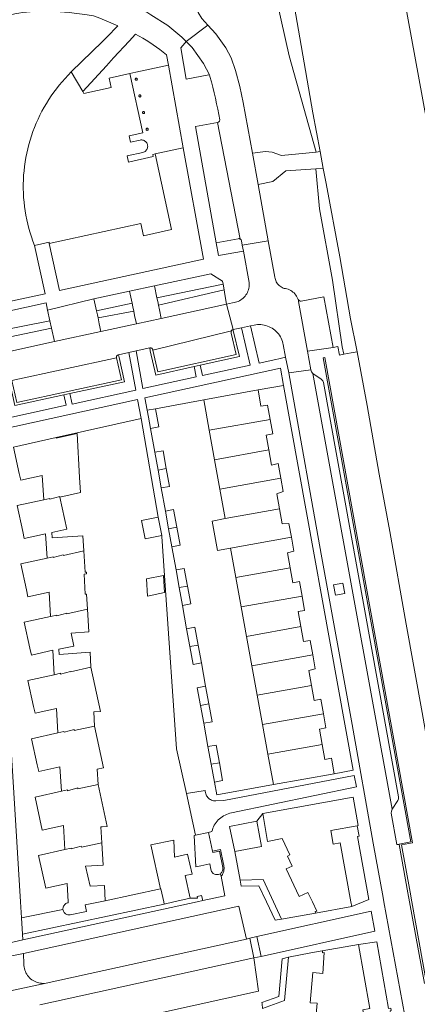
# Model space of a CAD drawing. Header units: metres. Extents: x 89888 to 94270, y 464165 to 468904.
# Tile 354 of 369: x 93169 to 93245, y 468020 to 468208. Entities that reach past the tile are written whole.
import ezdxf

# ---------------------------------------------------------------- set-up
doc = ezdxf.new("R2010")
doc.units = ezdxf.units.M
for name, color, linetype, lineweight in [('B_BEBOUWINGSGRENS_0', 251, 'CONTINUOUS', 13), ('B_TUSSENMUUR_0', 251, 'CONTINUOUS', 13), ('G_GRENS_ALGEMEEN_0', 251, 'CONTINUOUS', 13), ('T_CULTUURGRENS_0', 251, 'CONTINUOUS', 13), ('T_MUUR_30CM_LIJN_0', 251, 'CONTINUOUS', 13), ('V_WEGGRENS_0', 251, 'CONTINUOUS', 13), ('W_WATERGRENS_0', 251, 'CONTINUOUS', 13)]:
    doc.layers.add(name, color=color, linetype=linetype, lineweight=lineweight)

msp = doc.modelspace()

# ---------------------------------------------------------------- linework, layer by layer
at = {"layer": 'B_BEBOUWINGSGRENS_0'}
for p, q in [((93178.88, 468197.66), (93181.05, 468193.91)), ((93204.12, 468135.18), (93214.47, 468137.06)), ((93205.17, 468129.38), (93204.12, 468135.18)), ((93193.34, 468133.2), (93194.91, 468133.48)), ((93193.57, 468131.9), (93193.34, 468133.2)), ((93193.96, 468129.74), (93193.57, 468131.9)), ((93206.18, 468123.78), (93205.17, 468129.38)), ((93167.86, 468126.16), (93175.97, 468127.99)), ((93175.97, 468127.99), (93176, 468127.88)), ((93195.4, 468121.8), (93194.78, 468125.19)), ((93207.2, 468118.16), (93206.18, 468123.78)), ((93196.01, 468118.41), (93195.4, 468121.8)), ((93208.21, 468112.55), (93207.2, 468118.16)), ((93192.24, 468112.21), (93195.43, 468112.83)), ((93195.43, 468112.83), (93196.11, 468109.34)), ((93197.42, 468110.6), (93196.81, 468113.98)), ((93198.04, 468107.2), (93197.42, 468110.6)), ((93210.24, 468101.34), (93209.23, 468106.94)), ((93199.44, 468099.41), (93198.83, 468102.8)), ((93211.26, 468095.72), (93210.24, 468101.34)), ((93200.05, 468096.03), (93199.44, 468099.41)), ((93212.27, 468090.12), (93211.26, 468095.72)), ((93201.48, 468088.17), (93200.86, 468091.56)), ((93213.29, 468084.52), (93212.27, 468090.12)), ((93203.05, 468088.46), (93203.66, 468085.07)), ((93214.3, 468078.92), (93213.29, 468084.52)), ((93204.47, 468080.62), (93205.08, 468077.24)), ((93215.32, 468073.3), (93214.3, 468078.92)), ((93204.11, 468073.58), (93203.5, 468076.95)), ((93216.33, 468067.69), (93215.32, 468073.3)), ((93205.53, 468065.76), (93204.92, 468069.14)), ((93217.38, 468061.87), (93216.33, 468067.69)), ((93206.14, 468062.37), (93205.53, 468065.76)), ((93228.98, 468063.95), (93217.38, 468061.87)), ((93215.35, 468056.39), (93232.57, 468059.48)), ((93202.57, 468052.22), (93205.03, 468052.75)), ((93205.03, 468052.75), (93205.81, 468049.22)), ((93185.36, 468039.73), (93184.4, 468039.53)), ((93196.6, 468039.11), (93196.51, 468039.53)), ((93198.44, 468039.53), (93196.6, 468039.11)), ((93201.51, 468040.23), (93198.44, 468039.53)), ((93232.15, 468039.53), (93232.31, 468038.64)), ((93232.31, 468038.64), (93225.41, 468037.39)), ((93226.71, 468030.18), (93233.62, 468031.41))]:
    msp.add_line(p, q, dxfattribs=at)
for points in [[(93171.87, 468164.61), (93171.57, 468165.41), (93171.29, 468166.21), (93171.03, 468167.03), (93170.8, 468167.85), (93170.58, 468168.67), (93170.4, 468169.5), (93170.23, 468170.34), (93170.09, 468171.18), (93169.97, 468172.02), (93169.87, 468172.87), (93169.8, 468173.72), (93169.75, 468174.57), (93169.73, 468175.42), (93169.73, 468176.27), (93169.75, 468177.12), (93169.8, 468177.98), (93169.87, 468178.83), (93169.97, 468179.67), (93170.09, 468180.52), (93170.23, 468181.36), (93170.39, 468182.19), (93170.58, 468183.02), (93170.79, 468183.85), (93171.03, 468184.67), (93171.28, 468185.48), (93171.56, 468186.29), (93171.87, 468187.08), (93172.19, 468187.87), (93172.54, 468188.65), (93172.9, 468189.42), (93173.29, 468190.18), (93173.7, 468190.92), (93174.13, 468191.66), (93174.58, 468192.38), (93175.05, 468193.09), (93175.54, 468193.79), (93176.05, 468194.47), (93176.58, 468195.14), (93177.13, 468195.79), (93177.7, 468196.43), (93178.28, 468197.05), (93178.88, 468197.66)], [(93181.05, 468193.91), (93181.25, 468193.55), (93186.49, 468194.69), (93186.1, 468196.5), (93190.01, 468197.35)], [(93190.01, 468197.35), (93192.48, 468186.06), (93189.88, 468185.49), (93189.96, 468185.15), (93190.15, 468184.27), (93191.98, 468184.67), (93192.14, 468184.7), (93192.3, 468184.7), (93192.46, 468184.68), (93192.62, 468184.64), (93192.77, 468184.57), (93192.91, 468184.49), (93193.04, 468184.39), (93193.16, 468184.27), (93193.25, 468184.13), (93193.33, 468183.99), (93193.38, 468183.84), (93193.42, 468183.67), (93193.43, 468183.51), (93193.42, 468183.35), (93193.39, 468183.19), (93193.34, 468183.03), (93193.26, 468182.89), (93193.17, 468182.75), (93193.06, 468182.63), (93192.93, 468182.53), (93192.8, 468182.44), (93192.65, 468182.37), (93192.49, 468182.33), (93189.52, 468181.68), (93189.78, 468180.48), (93194.5, 468181.52), (93194.41, 468181.94), (93194.83, 468182.03)], [(93191.42, 468196.37), (93191.37, 468196.42), (93191.32, 468196.45), (93191.26, 468196.46), (93191.19, 468196.45), (93191.14, 468196.42), (93191.09, 468196.37), (93191.07, 468196.32), (93191.06, 468196.26), (93191.07, 468196.19), (93191.09, 468196.14), (93191.14, 468196.09), (93191.19, 468196.07), (93191.26, 468196.06), (93191.32, 468196.07), (93191.37, 468196.09), (93191.42, 468196.14), (93191.45, 468196.19), (93191.46, 468196.26)], [(93191.46, 468196.26), (93191.45, 468196.32), (93191.42, 468196.37)], [(93191.75, 468193.08), (93191.76, 468193.02), (93191.79, 468192.96), (93191.83, 468192.92), (93191.89, 468192.89), (93191.95, 468192.88), (93192.01, 468192.89), (93192.07, 468192.92), (93192.11, 468192.96), (93192.14, 468193.02), (93192.15, 468193.08), (93192.14, 468193.14), (93192.11, 468193.2), (93192.07, 468193.24), (93192.01, 468193.27), (93191.95, 468193.28), (93191.89, 468193.27), (93191.83, 468193.24), (93191.79, 468193.2)], [(93191.79, 468193.2), (93191.76, 468193.14), (93191.75, 468193.08)], [(93192.84, 468189.91), (93192.83, 468189.97), (93192.8, 468190.02), (93192.76, 468190.07), (93192.71, 468190.1), (93192.64, 468190.11), (93192.58, 468190.1), (93192.52, 468190.07), (93192.48, 468190.02), (93192.45, 468189.97), (93192.44, 468189.91), (93192.45, 468189.84), (93192.48, 468189.79), (93192.52, 468189.74), (93192.58, 468189.72), (93192.64, 468189.71), (93192.71, 468189.72), (93192.76, 468189.74), (93192.8, 468189.79)], [(93192.8, 468189.79), (93192.83, 468189.84), (93192.84, 468189.91)], [(93193.5, 468186.85), (93193.45, 468186.89), (93193.4, 468186.92), (93193.34, 468186.93), (93193.27, 468186.92), (93193.22, 468186.89), (93193.17, 468186.85), (93193.15, 468186.79), (93193.14, 468186.73), (93193.15, 468186.67), (93193.17, 468186.61), (93193.22, 468186.57), (93193.27, 468186.54), (93193.34, 468186.53), (93193.4, 468186.54), (93193.45, 468186.57), (93193.5, 468186.61), (93193.53, 468186.67), (93193.54, 468186.73)], [(93193.54, 468186.73), (93193.53, 468186.79), (93193.5, 468186.85)], [(93194.83, 468182.03), (93197.97, 468167.63), (93192.62, 468166.46), (93192.11, 468168.81), (93174.67, 468165)], [(93174.67, 468165), (93174.63, 468165.22), (93171.87, 468164.61)], [(93214.47, 468137.06), (93215.01, 468133.99), (93216.26, 468134.2), (93216.76, 468131.45)], [(93194.91, 468133.48), (93195.53, 468130.03), (93193.96, 468129.74)], [(93216.76, 468131.45), (93217.25, 468128.7), (93216.01, 468128.48), (93216.52, 468125.63)], [(93176, 468127.88), (93179.98, 468128.78), (93180.42, 468120.41), (93180.6, 468117.51), (93176.71, 468116.66)], [(93173.62, 468116.16), (93173.34, 468120.77), (93169.24, 468119.87), (93168.95, 468121.18), (93167.86, 468126.16)], [(93194.78, 468125.19), (93196.36, 468125.47), (93196.97, 468122.08)], [(93216.52, 468125.63), (93217.04, 468122.76), (93218.28, 468123.04), (93218.79, 468120.23)], [(93196.97, 468122.08), (93197.58, 468118.69), (93196.01, 468118.41)], [(93218.79, 468120.23), (93219.24, 468117.69), (93218.04, 468117.26), (93218.55, 468114.4)], [(93174.26, 468105.03), (93173.98, 468109.67), (93169.92, 468108.77), (93169.63, 468110.09), (93168.55, 468115.05), (93173.62, 468116.16)], [(93176.71, 468116.66), (93178.05, 468110.53), (93175.14, 468109.89), (93175.2, 468108.91), (93181.1, 468109.3), (93181.27, 468106.4)], [(93196.81, 468113.98), (93198.38, 468114.27), (93198.99, 468110.9)], [(93218.55, 468114.4), (93219.07, 468111.54), (93220.34, 468111.65), (93220.81, 468109.02)], [(93209.23, 468106.94), (93206.76, 468106.45), (93205.74, 468112.08), (93208.21, 468112.55)], [(93196.11, 468109.34), (93192.93, 468108.72), (93192.24, 468112.21)], [(93198.99, 468110.9), (93199.61, 468107.49), (93198.04, 468107.2)], [(93220.81, 468109.02), (93221.29, 468106.38), (93220.06, 468106.06), (93220.58, 468103.18)], [(93174.93, 468093.92), (93174.65, 468098.56), (93170.6, 468097.66), (93170.31, 468098.98), (93169.23, 468103.95), (93174.26, 468105.03)], [(93181.27, 468106.4), (93181.54, 468102.32), (93181.76, 468102.33), (93181.78, 468102.01), (93181.31, 468101.98), (93181.53, 468098.17), (93181.77, 468098.19), (93181.95, 468095.28)], [(93198.83, 468102.8), (93200.41, 468103.08), (93201.02, 468099.7)], [(93220.58, 468103.18), (93221.1, 468100.33), (93222.34, 468100.56), (93222.85, 468097.8)], [(93193.22, 468101.08), (93193.4, 468097.8), (93196.66, 468098.48), (93196.44, 468101.72), (93193.22, 468101.08)], [(93201.02, 468099.7), (93201.63, 468096.31), (93200.05, 468096.03)], [(93222.85, 468097.8), (93223.34, 468095.05), (93222.1, 468094.84), (93222.61, 468091.97)], [(93175.61, 468082.81), (93175.34, 468087.46), (93171.27, 468086.56), (93170.98, 468087.88), (93169.91, 468092.84), (93174.93, 468093.92)], [(93181.95, 468095.28), (93182.24, 468091.01), (93178.86, 468090.71)], [(93200.86, 468091.56), (93202.44, 468091.85), (93203.05, 468088.46)], [(93222.61, 468091.97), (93223.13, 468089.12), (93224.38, 468089.35), (93224.88, 468086.59)], [(93178.86, 468090.71), (93179.39, 468088.28), (93176.5, 468087.68), (93176.56, 468086.68), (93182.45, 468087.09), (93182.62, 468084.23)], [(93203.66, 468085.07), (93202.09, 468084.78), (93201.48, 468088.17)], [(93224.88, 468086.59), (93225.36, 468083.91), (93224.12, 468083.63), (93224.64, 468080.77)], [(93182.62, 468084.23), (93184.44, 468075.83), (93183.15, 468075.74), (93183.32, 468073)], [(93176.32, 468071.72), (93176.05, 468076.36), (93171.97, 468075.46), (93171.68, 468076.77), (93170.61, 468081.74), (93175.61, 468082.81)], [(93203.5, 468076.95), (93202.89, 468080.34), (93204.47, 468080.62)], [(93224.64, 468080.77), (93225.16, 468077.91), (93226.41, 468078.13), (93226.91, 468075.37)], [(93205.08, 468077.24), (93205.69, 468073.86), (93204.11, 468073.58)], [(93226.91, 468075.37), (93227.4, 468072.67), (93226.15, 468072.43), (93226.67, 468069.54)], [(93183.32, 468073), (93185.04, 468065.09), (93183.82, 468064.82), (93184, 468061.91)], [(93176.99, 468060.6), (93176.71, 468065.24), (93172.66, 468064.35), (93172.37, 468065.66), (93171.29, 468070.62), (93176.32, 468071.72)], [(93204.92, 468069.14), (93206.49, 468069.42), (93207.1, 468066.04)], [(93226.67, 468069.54), (93227.19, 468066.69), (93228.44, 468066.92), (93228.98, 468063.95)], [(93207.1, 468066.04), (93207.71, 468062.66), (93206.14, 468062.37)], [(93184, 468061.91), (93185.73, 468053.91), (93184.77, 468053.83), (93184.5, 468053.81), (93184.68, 468050.8)], [(93177.67, 468049.51), (93177.4, 468054.1), (93173.35, 468053.22), (93171.97, 468059.5), (93176.99, 468060.6)], [(93232.57, 468059.48), (93233.55, 468054.07), (93233.38, 468054.04)], [(93220.51, 468048.48), (93219.06, 468051.58), (93216.28, 468051.06), (93215.35, 468056.39)], [(93233.38, 468054.04), (93228.33, 468053.12), (93228.8, 468050.52), (93230.12, 468050.75), (93232.15, 468039.53)], [(93184.68, 468050.8), (93184.95, 468046.54), (93181.6, 468046.34), (93182.45, 468042.51), (93185.18, 468042.65), (93185.36, 468039.73)], [(93195.9, 468042.03), (93194.04, 468050.37), (93198.42, 468051.32)], [(93198.42, 468051.32), (93198.56, 468048.06), (93201.05, 468048.61), (93201.9, 468044.82), (93200.56, 468044.53), (93201.51, 468040.23)], [(93207.23, 468044.88), (93207.09, 468044.81), (93206.94, 468044.76), (93206.79, 468044.73), (93206.64, 468044.72), (93206.48, 468044.72), (93206.33, 468044.75), (93206.18, 468044.8), (93206.04, 468044.87), (93205.91, 468044.96), (93205.8, 468045.06), (93205.7, 468045.18), (93205.61, 468045.31), (93205.55, 468045.45), (93205.5, 468045.6), (93205.47, 468045.75), (93205.25, 468046.77), (93203.57, 468046.4), (93202.63, 468046.2), (93202.32, 468052.17), (93202.57, 468052.22)], [(93178.3, 468039.53), (93178.09, 468043.03), (93174.03, 468042.13), (93172.64, 468048.39), (93177.67, 468049.51)], [(93205.81, 468049.22), (93205.87, 468048.92), (93207.09, 468049.18), (93207.76, 468046.08), (93207.78, 468045.93), (93207.77, 468045.77), (93207.75, 468045.62), (93207.71, 468045.47), (93207.65, 468045.33), (93207.56, 468045.2), (93207.46, 468045.08), (93207.35, 468044.97), (93207.23, 468044.88)], [(93224.83, 468039.53), (93223.95, 468041.34), (93222.28, 468040.57), (93219.81, 468045.82), (93220.96, 468046.36), (93220.06, 468048.27), (93220.51, 468048.48)], [(93196.51, 468039.53), (93195.95, 468042.04), (93195.9, 468042.03)], [(93177.29, 468038.1), (93177.29, 468038.26), (93177.31, 468038.42), (93177.35, 468038.58), (93177.41, 468038.73), (93177.5, 468038.87), (93177.6, 468038.99), (93177.72, 468039.1), (93177.85, 468039.2), (93177.99, 468039.27), (93178.15, 468039.32), (93178.31, 468039.35), (93178.3, 468039.53)], [(93184.4, 468039.53), (93181.51, 468038.95), (93181.75, 468037.73), (93178.68, 468037.08), (93178.52, 468037.06), (93178.36, 468037.06), (93178.2, 468037.08), (93178.04, 468037.13), (93177.9, 468037.2), (93177.76, 468037.28), (93177.64, 468037.39), (93177.53, 468037.51), (93177.44, 468037.64), (93177.37, 468037.78), (93177.32, 468037.94), (93177.29, 468038.1)], [(93225.41, 468037.39), (93225.35, 468037.72), (93225.69, 468037.78), (93224.83, 468039.53)], [(93226.03, 468018.07), (93225.52, 468018.11), (93225.71, 468020.21), (93224.42, 468020.32), (93224.93, 468026.08), (93226.78, 468025.91), (93227.09, 468029.91), (93226.77, 468029.85), (93226.72, 468030.13), (93226.71, 468030.18)], [(93233.62, 468031.41), (93235.78, 468019.23), (93234.44, 468018.99), (93234.9, 468016.38), (93239.88, 468017.26)]]:
    msp.add_lwpolyline(points, dxfattribs=at)
at = {"layer": 'B_TUSSENMUUR_0'}
for p, q in [((93205.17, 468129.38), (93216.76, 468131.45)), ((93206.18, 468123.78), (93216.52, 468125.63)), ((93195.4, 468121.8), (93196.97, 468122.08)), ((93207.2, 468118.16), (93218.79, 468120.23)), ((93208.21, 468112.55), (93218.55, 468114.4)), ((93197.42, 468110.6), (93198.99, 468110.9)), ((93209.23, 468106.94), (93220.81, 468109.02)), ((93210.24, 468101.34), (93220.58, 468103.18)), ((93199.44, 468099.41), (93201.02, 468099.7)), ((93211.26, 468095.72), (93222.85, 468097.8)), ((93212.27, 468090.12), (93222.61, 468091.97)), ((93201.48, 468088.17), (93203.05, 468088.46)), ((93213.29, 468084.52), (93224.88, 468086.59)), ((93214.3, 468078.92), (93224.64, 468080.77)), ((93203.5, 468076.95), (93205.08, 468077.24)), ((93215.32, 468073.3), (93226.91, 468075.37)), ((93216.33, 468067.69), (93226.67, 468069.54)), ((93205.53, 468065.76), (93207.1, 468066.04))]:
    msp.add_line(p, q, dxfattribs=at)
for points in [[(93173.62, 468116.16), (93174.76, 468116.41), (93174.77, 468116.27), (93176.68, 468116.78), (93176.71, 468116.66)], [(93174.26, 468105.03), (93175.44, 468105.29), (93175.45, 468105.15), (93177.34, 468105.66), (93177.37, 468105.55), (93181.27, 468106.4)], [(93174.93, 468093.92), (93176.12, 468094.18), (93176.12, 468094.04), (93178.02, 468094.55), (93178.04, 468094.43), (93181.95, 468095.28)], [(93175.61, 468082.81), (93176.81, 468083.08), (93176.82, 468082.93), (93178.71, 468083.44), (93178.73, 468083.35), (93182.62, 468084.23)], [(93176.32, 468071.72), (93177.48, 468071.98), (93177.49, 468071.84), (93179.41, 468072.35), (93179.45, 468072.17), (93183.32, 468073)], [(93176.99, 468060.6), (93178.17, 468060.86), (93178.18, 468060.72), (93180.1, 468061.24), (93180.13, 468061.07), (93184, 468061.91)], [(93184.68, 468050.8), (93180.81, 468049.97), (93180.78, 468050.14), (93178.86, 468049.63), (93178.85, 468049.77), (93177.67, 468049.51)]]:
    msp.add_lwpolyline(points, dxfattribs=at)
at = {"layer": 'G_GRENS_ALGEMEEN_0'}
msp.add_line((93194.83, 468182.03), (93200.21, 468183.21), dxfattribs=at)
at = {"layer": 'T_CULTUURGRENS_0'}
for p, q in [((93211.3, 468165.49), (93211.45, 468164.68)), ((93211.45, 468164.68), (93211.66, 468163.53)), ((93207.8, 468157.2), (93195.2, 468154.6)), ((93207.99, 468156.13), (93195.48, 468153.23)), ((93207.8, 468157.2), (93207.99, 468156.13)), ((93190.47, 468153.59), (93183.68, 468152.15)), ((93190.77, 468152.1), (93183.97, 468150.79)), ((93174.81, 468150.25), (93175.11, 468148.84)), ((93209.72, 468148.56), (93211.29, 468148.89)), ((93187.9, 468143.79), (93189.84, 468144.22)), ((93191.23, 468144.52), (93193.81, 468145.09)), ((93193.81, 468145.09), (93193.93, 468144.55)), ((93219.72, 468143.29), (93218.43, 468143.01)), ((93207.41, 468044.4), (93207.23, 468044.88)), ((93169.57, 468033.36), (93196.6, 468039.11)), ((93202.84, 468039.53), (93169.64, 468032.29)), ((93203.93, 468039.77), (93202.84, 468039.53)), ((93169.74, 468029.71), (93210.78, 468038.69)), ((93210.78, 468038.69), (93212.23, 468032.43)), ((93169.64, 468032.29), (93169.57, 468033.36)), ((93212.23, 468032.43), (93174.09, 468024.04)), ((93213.63, 468028.84), (93214.53, 468022.49)), ((93214.53, 468022.49), (93170.77, 468012.9))]:
    msp.add_line(p, q, dxfattribs=at)
for points in [[(93206.51, 468165.11), (93210.69, 468165.88), (93210.77, 468165.9), (93210.85, 468165.9), (93210.93, 468165.88), (93211.01, 468165.86), (93211.08, 468165.82)], [(93211.66, 468163.53), (93206.95, 468162.69), (93206.51, 468165.11)], [(93211.08, 468165.82), (93211.15, 468165.77), (93211.2, 468165.71), (93211.25, 468165.65), (93211.28, 468165.57), (93211.3, 468165.49)], [(93190.47, 468153.59), (93190.61, 468152.88), (93190.77, 468152.1)], [(93195.48, 468153.23), (93195.34, 468153.9), (93195.2, 468154.6)], [(93183.97, 468150.79), (93183.85, 468151.36), (93183.68, 468152.15)], [(93174.81, 468150.25), (93158.97, 468147.13), (93136.23, 468141.82), (93136.29, 468140.68), (93175.11, 468148.84)], [(93211.29, 468148.89), (93212.94, 468141.81), (93203.85, 468139.82), (93203.43, 468141.78)], [(93203.43, 468141.78), (93210.92, 468143.42), (93209.75, 468148.41), (93209.72, 468148.56)], [(93213.05, 468149.27), (93213.72, 468149.41), (93214.04, 468149.47), (93214.36, 468149.51), (93214.68, 468149.52), (93215.01, 468149.51), (93215.33, 468149.47), (93215.65, 468149.42), (93215.96, 468149.34), (93216.27, 468149.24), (93216.57, 468149.12), (93216.86, 468148.98), (93217.14, 468148.82), (93217.41, 468148.64), (93217.67, 468148.44), (93217.91, 468148.22), (93218.13, 468147.99), (93218.34, 468147.74), (93218.54, 468147.48), (93218.71, 468147.21), (93218.86, 468146.92), (93218.99, 468146.63), (93219.1, 468146.33), (93219.2, 468146.01), (93219.26, 468145.7), (93219.72, 468143.29)], [(93218.43, 468143.01), (93217.87, 468142.89), (93214.7, 468142.2), (93213.05, 468149.27)], [(93189.84, 468144.22), (93191.17, 468137.05), (93179.04, 468134.39), (93178.62, 468136.37)], [(93202.26, 468141.52), (93202.68, 468139.56), (93192.52, 468137.34), (93191.23, 468144.52)], [(93193.93, 468144.55), (93194.96, 468139.91), (93202.26, 468141.52)], [(93178.62, 468136.37), (93189.01, 468138.63), (93188.01, 468143.28), (93187.9, 468143.79)], [(93167.09, 468138.75), (93168.09, 468134.08), (93177.44, 468136.11)], [(93177.44, 468136.11), (93177.88, 468134.14), (93163.49, 468130.99)], [(93205.81, 468049.22), (93207.32, 468049.53), (93207.86, 468046.73)], [(93207.86, 468046.73), (93207.93, 468046.51), (93207.97, 468046.29), (93207.99, 468046.07), (93207.99, 468045.84), (93207.96, 468045.61), (93207.92, 468045.39), (93207.86, 468045.18), (93207.77, 468044.97), (93207.67, 468044.77), (93207.55, 468044.57), (93207.41, 468044.4)], [(93201.51, 468040.23), (93202.9, 468040.23), (93202.84, 468040.53), (93203.68, 468040.73), (93203.93, 468039.77)], [(93174.09, 468024.04), (93173.8, 468024.01), (93173.52, 468024), (93173.23, 468024.02), (93172.94, 468024.05), (93172.66, 468024.11), (93172.38, 468024.19), (93172.11, 468024.29), (93171.85, 468024.41), (93171.6, 468024.55), (93171.36, 468024.71), (93171.13, 468024.89), (93170.92, 468025.09), (93170.73, 468025.3), (93170.55, 468025.52), (93170.38, 468025.76), (93170.24, 468026.01), (93170.12, 468026.27), (93170.02, 468026.54), (93169.93, 468026.82), (93169.88, 468027.1), (93169.84, 468027.38), (93169.82, 468027.67), (93169.74, 468029.71)], [(93172.9, 468019.93), (93213.09, 468028.72), (93213.63, 468028.84)]]:
    msp.add_lwpolyline(points, dxfattribs=at)
at = {"layer": 'T_MUUR_30CM_LIJN_0'}
for p, q in [((93173.88, 468155.41), (93171.87, 468164.61)), ((93204.12, 468135.18), (93194.91, 468133.48)), ((93175.97, 468127.99), (93192.16, 468131.65)), ((93210.02, 468049.15), (93211.06, 468043.66)), ((93215.41, 468043.81), (93217.39, 468039.53)), ((93195.9, 468042.03), (93185.36, 468039.73)), ((93217.39, 468039.53), (93218.91, 468036.25)), ((93218.91, 468036.25), (93223.24, 468037.01)), ((93220.25, 468029.01), (93224.55, 468029.82)), ((93219.53, 468020.73), (93220.25, 468029.01))]:
    msp.add_line(p, q, dxfattribs=at)
for points in [[(93185.65, 468204.26), (93184.85, 468203.47), (93178.88, 468197.66)], [(93214.21, 468054.94), (93215.1, 468050.06), (93210.02, 468049.15)]]:
    msp.add_lwpolyline(points, dxfattribs=at)
at = {"layer": 'V_WEGGRENS_0'}
for p, q in [((93187.76, 468206.45), (93185.65, 468204.26)), ((93200.76, 468203.43), (93204.92, 468206.59)), ((93189.89, 468203.55), (93191.1, 468204.86)), ((93197, 468200.91), (93197.38, 468198.96)), ((93197.38, 468198.96), (93200.21, 468183.21)), ((93211.08, 468165.82), (93206.74, 468188.01)), ((93200.21, 468183.21), (93204.04, 468161.99)), ((93214.48, 468176.24), (93213.4, 468182.17)), ((93225.52, 468182.39), (93226.28, 468182.47)), ((93226.88, 468179.29), (93225.45, 468179.19)), ((93216.42, 468165.5), (93214.48, 468176.24)), ((93176.63, 468156.01), (93174.67, 468165)), ((93211.45, 468164.68), (93216.42, 468165.5)), ((93204.04, 468161.99), (93176.63, 468156.01)), ((93194.72, 468156.9), (93205.47, 468159.21)), ((93205.47, 468159.21), (93207.69, 468157.82)), ((93207.69, 468157.82), (93207.8, 468157.2)), ((93183.19, 468154.4), (93189.99, 468155.89)), ((93189.99, 468155.89), (93194.72, 468156.9)), ((93189.99, 468155.89), (93190.47, 468153.59)), ((93195.2, 468154.6), (93194.72, 468156.9)), ((93207.99, 468156.13), (93208.15, 468155.23)), ((93174.37, 468152.29), (93183.19, 468154.4)), ((93183.68, 468152.15), (93183.19, 468154.4)), ((93208.15, 468155.23), (93208.47, 468153.42)), ((93174.37, 468152.29), (93174.81, 468150.25)), ((93208.47, 468153.42), (93196.01, 468150.71)), ((93208.47, 468153.42), (93209.72, 468148.56)), ((93191.27, 468149.68), (93196.01, 468150.71)), ((93175.11, 468148.84), (93175.67, 468146.28)), ((93175.67, 468146.28), (93184.53, 468148.21)), ((93191.27, 468149.68), (93184.53, 468148.21)), ((93209.39, 468148.32), (93194.44, 468144.67)), ((93211.29, 468148.89), (93213.05, 468149.27)), ((93175.67, 468146.28), (93165.63, 468144.1)), ((93189.84, 468144.22), (93191.23, 468144.52)), ((93223.91, 468144.43), (93228.77, 468145.17)), ((93224.55, 468140.87), (93223.91, 468144.43)), ((93167.57, 468138.86), (93187.51, 468143.17)), ((93219.72, 468143.29), (93220.3, 468140.33)), ((93226.89, 468143.16), (93227.19, 468143.22)), ((93230.81, 468143.87), (93229.97, 468143.72)), ((93192.92, 468135.58), (93218.74, 468141.24)), ((93203.43, 468141.78), (93202.26, 468141.52)), ((93218.74, 468141.24), (93219.33, 468137.94)), ((93220.3, 468140.33), (93224.55, 468140.87)), ((93224.92, 468140.19), (93240.02, 468057.18)), ((93219.33, 468137.94), (93214.47, 468137.06)), ((93219.33, 468137.94), (93232.61, 468064.6)), ((93163.6, 468129.15), (93191.51, 468135.27)), ((93178.62, 468136.37), (93177.44, 468136.11)), ((93191.51, 468135.27), (93192.16, 468131.65)), ((93193.34, 468133.2), (93192.92, 468135.58)), ((93192.16, 468131.65), (93195.43, 468112.83)), ((93194.78, 468125.19), (93193.96, 468129.74)), ((93169.19, 468039.53), (93163.83, 468125.33)), ((93196.81, 468113.98), (93196.01, 468118.41)), ((93198.83, 468102.8), (93198.04, 468107.2)), ((93200.86, 468091.56), (93200.05, 468096.03)), ((93204.47, 468080.62), (93203.66, 468085.07)), ((93204.92, 468069.14), (93204.11, 468073.58)), ((93232.61, 468064.6), (93228.98, 468063.95)), ((93233.19, 468061.42), (93232.79, 468063.59)), ((93200.8, 468060.15), (93202.57, 468052.22)), ((93214.21, 468054.94), (93215.35, 468056.39)), ((93209.05, 468053.89), (93214.21, 468054.94)), ((93205.03, 468052.75), (93205.68, 468052.94)), ((93209.05, 468053.89), (93210.02, 468049.15)), ((93238.28, 468040.39), (93236.4, 468050.69)), ((93240.89, 468050.47), (93241.35, 468050.44)), ((93207.41, 468044.4), (93208.12, 468040.68)), ((93211.06, 468043.66), (93215.41, 468043.81)), ((93211.27, 468042.51), (93211.06, 468043.66)), ((93214.64, 468042.61), (93211.27, 468042.51)), ((93216.09, 468039.53), (93214.64, 468042.61)), ((93243.44, 468041.36), (93243.77, 468039.53)), ((93169.38, 468036.5), (93169.19, 468039.53)), ((93208.12, 468040.68), (93203.93, 468039.77)), ((93234.47, 468039.53), (93232.31, 468038.64)), ((93235.59, 468040), (93234.47, 468039.53)), ((93238.44, 468039.53), (93238.28, 468040.39)), ((93242.4, 468017.84), (93238.44, 468039.53)), ((93246.16, 468023.96), (93243.33, 468039.53)), ((93243.77, 468039.53), (93246.55, 468024.02)), ((93169.38, 468036.5), (93177.29, 468038.1)), ((93214.22, 468032.93), (93236, 468037.76)), ((93225.41, 468037.39), (93223.24, 468037.01)), ((93236, 468037.76), (93236.7, 468033.94)), ((93169.57, 468033.36), (93169.38, 468036.5)), ((93236.7, 468033.94), (93215.03, 468029.13)), ((93165.82, 468031.41), (93169.64, 468032.29)), ((93212.92, 468032.6), (93212.23, 468032.43)), ((93214.22, 468032.93), (93212.92, 468032.6)), ((93213.63, 468028.84), (93212.92, 468032.6)), ((93215.03, 468029.13), (93214.22, 468032.93)), ((93233.62, 468031.41), (93237.07, 468031.89)), ((93169.74, 468029.71), (93165.96, 468028.91)), ((93224.55, 468029.82), (93226.71, 468030.18)), ((93215.03, 468029.13), (93213.63, 468028.84)), ((93174.09, 468024.04), (93163.24, 468021.69)), ((93215.22, 468020.1), (93215.19, 468020.39)), ((93219.53, 468020.73), (93215.29, 468019.24)), ((93215.29, 468019.24), (93215.22, 468020.1))]:
    msp.add_line(p, q, dxfattribs=at)
for points in [[(93186.56, 468399.83), (93185.45, 468399.57), (93184.58, 468398.79), (93184.34, 468397.48), (93184.47, 468396.22), (93184.97, 468394.13), (93189.59, 468368.15), (93195.64, 468338.01), (93200.28, 468311.17), (93205.56, 468282.14), (93208.72, 468265.81), (93211.03, 468253.86), (93213.61, 468237.82), (93215.49, 468227.27), (93217.32, 468214.35), (93220.36, 468200.73), (93225.52, 468182.39)], [(93204.92, 468206.59), (93203.77, 468207.86), (93203.05, 468208.99), (93202.68, 468209.86), (93202.45, 468211.05), (93202.42, 468212.03), (93202.58, 468212.88), (93202.92, 468213.76)], [(93188.72, 468211.38), (93189.51, 468211.03), (93190.28, 468210.67), (93191.05, 468210.28), (93191.81, 468209.88), (93192.56, 468209.46), (93193.3, 468209.02), (93194.03, 468208.56), (93197.25, 468206.53), (93199.91, 468204.28), (93200.76, 468203.43)], [(93145.24, 468203.67), (93168.11, 468208.71), (93168.85, 468208.84), (93169.59, 468208.96), (93170.33, 468209.06), (93171.07, 468209.13), (93171.82, 468209.19), (93172.56, 468209.22), (93173.31, 468209.24), (93173.4, 468209.24), (93173.49, 468209.24), (93173.57, 468209.23), (93173.66, 468209.23), (93173.74, 468209.23), (93175, 468209.22), (93178.44, 468208.97), (93181.87, 468208.57), (93183.13, 468208.32), (93184.34, 468207.91), (93187.76, 468206.45)], [(93213.4, 468182.17), (93211.65, 468191.86), (93210.97, 468194.91), (93210.16, 468197.92), (93209.32, 468200.35), (93208.33, 468202.28), (93206.43, 468204.92), (93204.92, 468206.59)], [(93191.1, 468204.86), (93191.8, 468204.5), (93192.49, 468204.11), (93193.17, 468203.71), (93193.84, 468203.28), (93194.5, 468202.84), (93195.14, 468202.39), (93195.77, 468201.91), (93196.39, 468201.42), (93197, 468200.91)], [(93181.05, 468193.91), (93185.58, 468198.85), (93186.94, 468200.33), (93189.89, 468203.55)], [(93199.72, 468202.22), (93200.51, 468203.16), (93200.76, 468203.43)], [(93200.76, 468203.43), (93201.91, 468202.3), (93204.08, 468199.28), (93205.18, 468197.1)], [(93205.18, 468197.1), (93205.11, 468197.09), (93200.78, 468196.25), (93199.72, 468202.22)], [(93197.38, 468198.96), (93191.19, 468197.61), (93190.01, 468197.35)], [(93205.18, 468197.1), (93205.26, 468196.83), (93205.28, 468196.78), (93205.57, 468195.76), (93205.85, 468194.73), (93206.11, 468193.69), (93206.35, 468192.65), (93206.57, 468191.61), (93206.77, 468190.56), (93207.15, 468188.56), (93207.16, 468188.47), (93207.14, 468188.37), (93207.11, 468188.28), (93207.06, 468188.2), (93207, 468188.13), (93206.92, 468188.07), (93206.83, 468188.03), (93206.74, 468188.01)], [(93206.74, 468188.01), (93202.55, 468187.24), (93206.51, 468165.11)], [(93225.52, 468182.39), (93218.92, 468181.72), (93217.17, 468182.36), (93215.91, 468182.53), (93213.4, 468182.17)], [(93214.48, 468176.24), (93217.27, 468176.77), (93219.73, 468178.79), (93225.45, 468179.19)], [(93225.45, 468179.19), (93226.19, 468171.57), (93228.62, 468157.98), (93230.52, 468145.26), (93230.81, 468143.87)], [(93222.15, 468154.23), (93222.11, 468154.31), (93222.04, 468154.46), (93221.94, 468154.7), (93221.81, 468154.93), (93221.67, 468155.15), (93221.5, 468155.36), (93221.32, 468155.55), (93221.12, 468155.73), (93220.91, 468155.89), (93220.68, 468156.02), (93220.45, 468156.14), (93220.2, 468156.24), (93219.95, 468156.31), (93219.69, 468156.37), (93219.46, 468156.42), (93219.25, 468156.49), (93219.04, 468156.59), (93218.84, 468156.7), (93218.65, 468156.82), (93218.48, 468156.97), (93218.32, 468157.13), (93218.17, 468157.3), (93218.04, 468157.49), (93217.93, 468157.69), (93217.84, 468157.9), (93217.76, 468158.11), (93217.71, 468158.33), (93217.68, 468158.56), (93216.42, 468165.5)], [(93208.47, 468153.42), (93209.62, 468153.67), (93209.89, 468153.71), (93210.16, 468153.77), (93210.43, 468153.85), (93210.68, 468153.95), (93210.93, 468154.07), (93211.17, 468154.21), (93211.4, 468154.36), (93211.61, 468154.54), (93211.81, 468154.73), (93211.99, 468154.94), (93212.15, 468155.16), (93212.3, 468155.4), (93212.43, 468155.64), (93212.54, 468155.9), (93212.62, 468156.16), (93212.69, 468156.43), (93212.74, 468156.7), (93212.76, 468156.97), (93212.76, 468157.25), (93212.74, 468157.53), (93211.66, 468163.53)], [(93173.88, 468155.41), (93165.92, 468153.67), (93135.38, 468147)], [(93135.97, 468145.3), (93174.07, 468153.67), (93174.37, 468152.29)], [(93228.77, 468145.17), (93226.99, 468154.79), (93222.65, 468154.01), (93222.56, 468154), (93222.46, 468154.01), (93222.37, 468154.04), (93222.28, 468154.09), (93222.21, 468154.15), (93222.15, 468154.23)], [(93223.91, 468144.43), (93222.2, 468153.89), (93222.18, 468154), (93222.15, 468154.12), (93222.15, 468154.23)], [(93190.77, 468152.1), (93190.95, 468151.24), (93191.27, 468149.68)], [(93196.01, 468150.71), (93195.67, 468152.33), (93195.48, 468153.23)], [(93184.53, 468148.21), (93184.21, 468149.68), (93183.97, 468150.79)], [(93194.44, 468144.67), (93195.35, 468140.51), (93210.32, 468143.8), (93209.36, 468147.91), (93209.34, 468147.99), (93209.33, 468148.08), (93209.33, 468148.16), (93209.35, 468148.24), (93209.39, 468148.32)], [(93209.39, 468148.32), (93209.43, 468148.39), (93209.49, 468148.45), (93209.56, 468148.5), (93209.64, 468148.53), (93209.72, 468148.56)], [(93193.81, 468145.09), (93193.91, 468145.09), (93194.01, 468145.09), (93194.12, 468145.05), (93194.21, 468145.01), (93194.29, 468144.94), (93194.35, 468144.86), (93194.41, 468144.77), (93194.44, 468144.67)], [(93229.97, 468143.72), (93229.67, 468145.33), (93228.77, 468145.17)], [(93230.81, 468143.87), (93232.19, 468144.12), (93233.33, 468144.32)], [(93167.57, 468138.86), (93168.47, 468134.67), (93188.42, 468139.01), (93187.51, 468143.17)], [(93187.51, 468143.17), (93187.49, 468143.28), (93187.5, 468143.38), (93187.52, 468143.48), (93187.57, 468143.57), (93187.63, 468143.65), (93187.71, 468143.72), (93187.8, 468143.77), (93187.9, 468143.79)], [(93241.35, 468050.44), (93241.33, 468050.55), (93243.6, 468050.98), (93226.89, 468143.16)], [(93227.19, 468143.22), (93243.91, 468050.79), (93241.82, 468050.38), (93243.44, 468041.36)], [(93224.92, 468140.19), (93224.67, 468140.5), (93224.55, 468140.87)], [(93220.3, 468140.33), (93220.68, 468138.18), (93226.49, 468105.8)], [(93240.02, 468057.18), (93241.1, 468058.82), (93241.25, 468059.17), (93241.25, 468059.56), (93226.93, 468138.46), (93226.79, 468138.82), (93226.52, 468139.1), (93224.92, 468140.19)], [(93196.11, 468109.34), (93196.15, 468109.13), (93196.81, 468098.93)], [(93226.49, 468105.8), (93232.38, 468073.32), (93236.4, 468050.69)], [(93230.64, 468100.28), (93228.87, 468099.95), (93229.22, 468097.98), (93231, 468098.31), (93230.64, 468100.28)], [(93196.81, 468098.93), (93198.9, 468068.66), (93200.8, 468060.15)], [(93200.8, 468060.15), (93204.4, 468060.77), (93204.41, 468060.55), (93204.44, 468060.35), (93204.49, 468060.14), (93204.56, 468059.94), (93204.65, 468059.76), (93204.76, 468059.58), (93204.9, 468059.41), (93205.04, 468059.27), (93205.21, 468059.13), (93205.39, 468059.02), (93205.58, 468058.93), (93205.77, 468058.86), (93205.98, 468058.81), (93206.19, 468058.78), (93206.4, 468058.78), (93207.92, 468058.87), (93232.79, 468063.59)], [(93217.38, 468061.87), (93206.58, 468059.94), (93206.14, 468062.37)], [(93233.19, 468061.42), (93209.4, 468056.48), (93209.08, 468056.41), (93208.78, 468056.32), (93208.48, 468056.21), (93208.18, 468056.08), (93207.9, 468055.93), (93207.63, 468055.76), (93207.37, 468055.57), (93207.12, 468055.37), (93206.89, 468055.15), (93206.68, 468054.91), (93206.48, 468054.66), (93206.3, 468054.4), (93206.13, 468054.13), (93205.99, 468053.84), (93205.86, 468053.55), (93205.76, 468053.24), (93205.68, 468052.94)], [(93240.89, 468050.47), (93239.81, 468056.41), (93239.86, 468056.81), (93240.02, 468057.18)], [(93233.38, 468054.04), (93233.7, 468052.07), (93233.4, 468051.98), (93235.59, 468040)], [(93243.33, 468039.53), (93243.02, 468041.28), (93241.35, 468050.44)], [(93218.91, 468036.25), (93217.73, 468036.05), (93216.09, 468039.53)], [(93237.07, 468031.89), (93239.35, 468019.19), (93239.79, 468019.27), (93239.84, 468018.81), (93239.65, 468018.78), (93239.88, 468017.26)], [(93215.19, 468020.39), (93218.45, 468021.48), (93219.08, 468028.71), (93220.25, 468029.01)]]:
    msp.add_lwpolyline(points, dxfattribs=at)
at = {"layer": 'W_WATERGRENS_0'}
msp.add_line((93226.88, 468179.29), (93226.28, 468182.47), dxfattribs=at)
for points in [[(93226.28, 468182.47), (93224.89, 468189.84), (93222.41, 468204.18), (93220.17, 468216.96), (93218.13, 468227.79), (93216.16, 468238.71), (93214.24, 468249.29), (93212.55, 468259), (93210.52, 468270.23), (93207.99, 468284.28), (93205.38, 468299.21), (93202.92, 468312.29), (93200.79, 468324.17), (93198.63, 468336.14), (93196.17, 468349.06), (93194.68, 468357.58), (93192.03, 468371.69), (93189.8, 468384.14), (93187.95, 468394.01), (93186.77, 468399.84), (93186.56, 468399.83)], [(93273.87, 468039.53), (93241.56, 468215.95), (93224.46, 468310.19)], [(93233.33, 468144.32), (93233.28, 468144.63), (93232.1, 468150.64), (93230.05, 468162.45), (93227.42, 468176.43), (93226.88, 468179.29)], [(93251.63, 468042.89), (93250.55, 468048.75), (93250.05, 468051.75), (93248.43, 468060.44), (93245.76, 468075.6), (93242.67, 468092.43), (93239.59, 468110.13), (93237.54, 468121.03), (93235.24, 468134.09), (93233.33, 468144.32)]]:
    msp.add_lwpolyline(points, dxfattribs=at)

doc.saveas('drawing.dxf')
